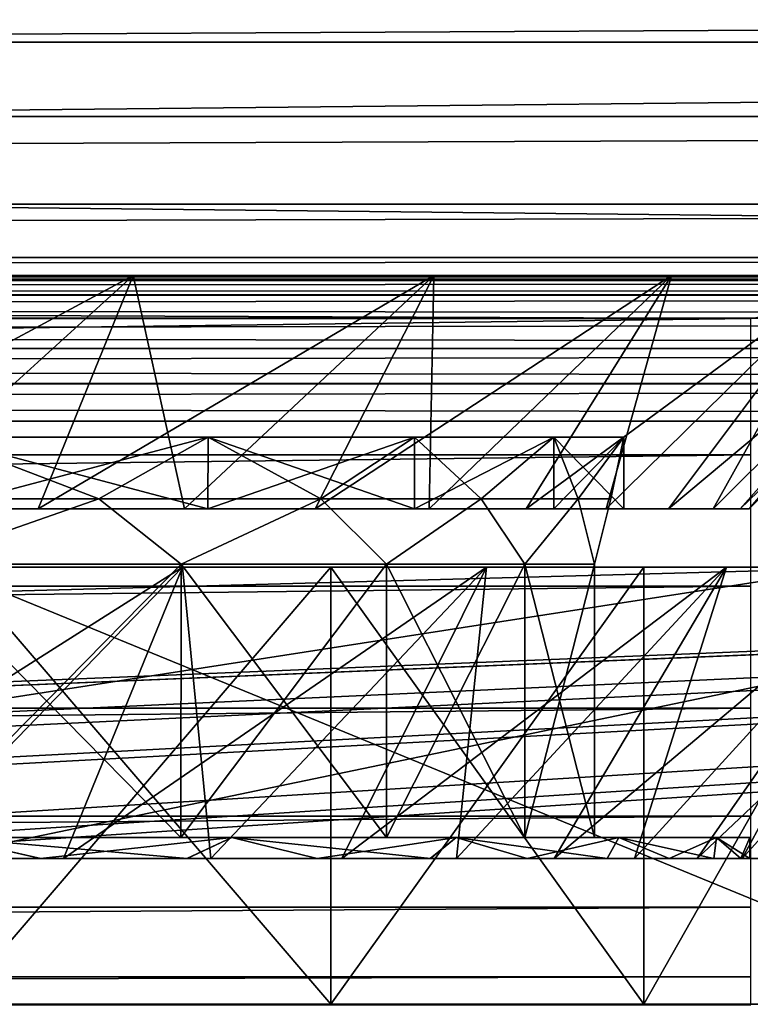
# Model space of a CAD drawing. Header units: metres. Extents: x -205 to 205, y -104 to 104.
# Tile 969 of 1056: x 15.7 to 18.2, y -44.96 to -41.58. Entities that reach past the tile are written whole.
import ezdxf

# ---------------------------------------------------------------- set-up
doc = ezdxf.new("R2010")
doc.units = ezdxf.units.M
doc.layers.add('solid_01_2-CONSUMER_EHM_BOX_SW0001', color=7, linetype='CONTINUOUS')

msp = doc.modelspace()

# ---------------------------------------------------------------- linework, layer by layer
at = {"layer": 'solid_01_2-CONSUMER_EHM_BOX_SW0001'}
for points in [[(27.853924, 67.360435), (-0.010849, -74.95858), (-0.010778, 75.04142)], [(27.853924, 67.360435), (27.752735, 66.82019), (-0.010849, -74.95858)], [(27.752735, 66.82019), (27.752735, 66.262619), (-0.010849, -74.95858)], [(27.752672, -66.17981), (-0.010849, -74.95858), (27.752735, 66.262619)], [(-39.770267, -41.913471, 108.5), (40.43869, -41.503792, 108.5), (-40.438828, -41.503754, 108.5)], [(-39.770267, -41.913471, 108.5), (39.77013, -41.913509, 108.5), (40.43869, -41.503792, 108.5)], [(-37.500069, -41.658562, 106.5), (-37.500069, -42.458565, 106), (37.499931, -42.458599, 106)], [(-37.500069, -41.658562, 106.5), (37.499931, -42.458599, 106), (37.499931, -41.6586, 106.5)], [(-37.500069, -41.658562, 104.5), (-37.500069, -42.458565, 104), (37.499931, -42.458599, 104)], [(37.499931, -41.6586, 104.5), (-37.500069, -41.658562, 104.5), (37.499931, -42.458599, 104)], [(-37.500069, -41.658562, 102.5), (-37.500069, -42.458565, 102), (37.499931, -42.458599, 102)], [(37.499931, -41.6586, 102.5), (-37.500069, -41.658562, 102.5), (37.499931, -42.458599, 102)], [(-37.500069, -41.658562, 100.5), (-37.500069, -42.458565, 100), (37.499931, -42.458599, 100)], [(37.499931, -41.6586, 100.5), (-37.500069, -41.658562, 100.5), (37.499931, -42.458599, 100)], [(-37.500069, -41.658562, 98.5), (-37.500069, -42.458565, 98), (37.499931, -42.458599, 98)], [(37.499931, -41.6586, 98.5), (-37.500069, -41.658562, 98.5), (37.499931, -42.458599, 98)], [(-37.500069, -41.658562, 96.5), (-37.500069, -42.458565, 96), (37.499931, -42.458599, 96)], [(37.499931, -41.6586, 96.5), (-37.500069, -41.658562, 96.5), (37.499931, -42.458599, 96)], [(-37.500069, -41.658562, 94.5), (-37.500069, -42.458565, 94), (37.499931, -42.458599, 94)], [(37.499931, -41.6586, 94.5), (-37.500069, -41.658562, 94.5), (37.499931, -42.458599, 94)], [(-37.500069, -41.658562, 92.5), (-37.500069, -42.458565, 92), (37.499931, -42.458599, 92)], [(37.499931, -41.6586, 92.5), (-37.500069, -41.658562, 92.5), (37.499931, -42.458599, 92)], [(-37.500069, -41.658562, 90.5), (-37.500069, -42.458565, 90), (37.499931, -42.458599, 90)], [(37.499931, -41.6586, 90.5), (-37.500069, -41.658562, 90.5), (37.499931, -42.458599, 90)], [(-37.500069, -41.658562, 88.5), (-37.500069, -42.458565, 88), (37.499931, -42.458599, 88)], [(37.499931, -41.6586, 88.5), (-37.500069, -41.658562, 88.5), (37.499931, -42.458599, 88)], [(-37.500069, -41.658562, 86.5), (-37.500069, -42.458565, 86), (37.499931, -42.458599, 86)], [(37.499931, -41.6586, 86.5), (-37.500069, -41.658562, 86.5), (37.499931, -42.458599, 86)], [(-37.500069, -41.658562, 84.5), (-37.500069, -42.458565, 84), (37.499931, -42.458599, 84)], [(37.499931, -41.6586, 84.5), (-37.500069, -41.658562, 84.5), (37.499931, -42.458599, 84)], [(-37.500069, -41.658562, 82.5), (-37.500069, -42.458565, 82), (37.499931, -42.458599, 82)], [(37.499931, -41.6586, 82.5), (-37.500069, -41.658562, 82.5), (37.499931, -42.458599, 82)], [(-37.500069, -41.658562, 80.5), (-37.500069, -42.458565, 80), (37.499931, -42.458599, 80)], [(37.499931, -41.6586, 80.5), (-37.500069, -41.658562, 80.5), (37.499931, -42.458599, 80)], [(-37.500069, -41.658562, 78.5), (-37.500069, -42.458565, 78), (37.499931, -42.458599, 78)], [(37.499931, -41.6586, 78.5), (-37.500069, -41.658562, 78.5), (37.499931, -42.458599, 78)], [(-37.500069, -41.658562, 76.5), (-37.500069, -42.458565, 76), (37.499931, -42.458599, 76)], [(37.499931, -41.6586, 76.5), (-37.500069, -41.658562, 76.5), (37.499931, -42.458599, 76)], [(-37.500069, -41.658562, 106.5), (37.499931, -41.6586, 106.5), (-37.500069, -42.458565, 107)], [(37.499931, -41.6586, 104.5), (-37.500069, -42.458565, 105), (-37.500069, -41.658562, 104.5)], [(37.499931, -41.6586, 102.5), (-37.500069, -42.458565, 103), (-37.500069, -41.658562, 102.5)], [(37.499931, -41.6586, 100.5), (-37.500069, -42.458565, 101), (-37.500069, -41.658562, 100.5)], [(37.499931, -41.6586, 98.5), (-37.500069, -42.458565, 99), (-37.500069, -41.658562, 98.5)], [(37.499931, -41.6586, 96.5), (-37.500069, -42.458565, 97), (-37.500069, -41.658562, 96.5)], [(37.499931, -41.6586, 94.5), (-37.500069, -42.458565, 95), (-37.500069, -41.658562, 94.5)], [(37.499931, -41.6586, 92.5), (-37.500069, -42.458565, 93), (-37.500069, -41.658562, 92.5)], [(37.499931, -41.6586, 90.5), (-37.500069, -42.458565, 91), (-37.500069, -41.658562, 90.5)], [(37.499931, -41.6586, 88.5), (-37.500069, -42.458565, 89), (-37.500069, -41.658562, 88.5)], [(37.499931, -41.6586, 86.5), (-37.500069, -42.458565, 87), (-37.500069, -41.658562, 86.5)], [(37.499931, -41.6586, 84.5), (-37.500069, -42.458565, 85), (-37.500069, -41.658562, 84.5)], [(37.499931, -41.6586, 82.5), (-37.500069, -42.458565, 83), (-37.500069, -41.658562, 82.5)], [(37.499931, -41.6586, 80.5), (-37.500069, -42.458565, 81), (-37.500069, -41.658562, 80.5)], [(37.499931, -41.6586, 78.5), (-37.500069, -42.458565, 79), (-37.500069, -41.658562, 78.5)], [(37.499931, -41.6586, 76.5), (-37.500069, -42.458565, 77), (-37.500069, -41.658562, 76.5)], [(37.499931, -41.6586, 106.5), (37.499931, -42.458599, 107), (-37.500069, -42.458565, 107)], [(37.499931, -41.6586, 104.5), (37.499931, -42.458599, 105), (-37.500069, -42.458565, 105)], [(37.499931, -41.6586, 102.5), (37.499931, -42.458599, 103), (-37.500069, -42.458565, 103)], [(37.499931, -41.6586, 100.5), (37.499931, -42.458599, 101), (-37.500069, -42.458565, 101)], [(37.499931, -41.6586, 98.5), (37.499931, -42.458599, 99), (-37.500069, -42.458565, 99)], [(37.499931, -41.6586, 96.5), (37.499931, -42.458599, 97), (-37.500069, -42.458565, 97)], [(37.499931, -41.6586, 94.5), (37.499931, -42.458599, 95), (-37.500069, -42.458565, 95)], [(37.499931, -41.6586, 92.5), (37.499931, -42.458599, 93), (-37.500069, -42.458565, 93)], [(37.499931, -41.6586, 90.5), (37.499931, -42.458599, 91), (-37.500069, -42.458565, 91)], [(37.499931, -41.6586, 88.5), (37.499931, -42.458599, 89), (-37.500069, -42.458565, 89)], [(37.499931, -41.6586, 86.5), (37.499931, -42.458599, 87), (-37.500069, -42.458565, 87)], [(37.499931, -41.6586, 84.5), (37.499931, -42.458599, 85), (-37.500069, -42.458565, 85)], [(37.499931, -41.6586, 82.5), (37.499931, -42.458599, 83), (-37.500069, -42.458565, 83)], [(37.499931, -41.6586, 80.5), (37.499931, -42.458599, 81), (-37.500069, -42.458565, 81)], [(37.499931, -41.6586, 78.5), (37.499931, -42.458599, 79), (-37.500069, -42.458565, 79)], [(37.499931, -41.6586, 76.5), (37.499931, -42.458599, 77), (-37.500069, -42.458565, 77)], [(-39.044807, -42.213951, 108.5), (39.77013, -41.913509, 108.5), (-39.770267, -41.913471, 108.5)], [(-39.044807, -42.213951, 108.5), (39.04467, -42.213989, 108.5), (39.77013, -41.913509, 108.5)], [(-38.282391, -42.39698, 108.5), (39.04467, -42.213989, 108.5), (-39.044807, -42.213951, 108.5)], [(-38.282391, -42.39698, 108.5), (38.282253, -42.397018, 108.5), (39.04467, -42.213989, 108.5)], [(-38.282391, -42.39698, 108.5), (-37.500069, -42.458565, 108.5), (38.282253, -42.397018, 108.5)], [(-37.500069, -42.458565, 108.5), (37.499931, -42.458599, 108.5), (38.282253, -42.397018, 108.5)], [(-37.500069, -42.458565, 108.5), (37.499931, -42.458599, 107), (37.499931, -42.458599, 108.5)], [(-37.500069, -42.458565, 108.5), (-37.500069, -42.458565, 107), (37.499931, -42.458599, 107)], [(-37.500069, -42.458565, 106), (37.499931, -42.458599, 105), (37.499931, -42.458599, 106)], [(-37.500069, -42.458565, 106), (-37.500069, -42.458565, 105), (37.499931, -42.458599, 105)], [(-37.500069, -42.458565, 104), (37.499931, -42.458599, 103), (37.499931, -42.458599, 104)], [(-37.500069, -42.458565, 104), (-37.500069, -42.458565, 103), (37.499931, -42.458599, 103)], [(-37.500069, -42.458565, 102), (37.499931, -42.458599, 101), (37.499931, -42.458599, 102)], [(-37.500069, -42.458565, 102), (-37.500069, -42.458565, 101), (37.499931, -42.458599, 101)], [(-37.500069, -42.458565, 100), (37.499931, -42.458599, 99), (37.499931, -42.458599, 100)], [(-37.500069, -42.458565, 100), (-37.500069, -42.458565, 99), (37.499931, -42.458599, 99)], [(-37.500069, -42.458565, 98), (37.499931, -42.458599, 97), (37.499931, -42.458599, 98)], [(-37.500069, -42.458565, 98), (-37.500069, -42.458565, 97), (37.499931, -42.458599, 97)], [(-37.500069, -42.458565, 96), (37.499931, -42.458599, 95), (37.499931, -42.458599, 96)], [(-37.500069, -42.458565, 96), (-37.500069, -42.458565, 95), (37.499931, -42.458599, 95)], [(-37.500069, -42.458565, 94), (37.499931, -42.458599, 93), (37.499931, -42.458599, 94)], [(-37.500069, -42.458565, 94), (-37.500069, -42.458565, 93), (37.499931, -42.458599, 93)], [(-37.500069, -42.458565, 92), (37.499931, -42.458599, 91), (37.499931, -42.458599, 92)], [(-37.500069, -42.458565, 92), (-37.500069, -42.458565, 91), (37.499931, -42.458599, 91)], [(-37.500069, -42.458565, 90), (37.499931, -42.458599, 89), (37.499931, -42.458599, 90)], [(-37.500069, -42.458565, 90), (-37.500069, -42.458565, 89), (37.499931, -42.458599, 89)], [(-37.500069, -42.458565, 88), (37.499931, -42.458599, 87), (37.499931, -42.458599, 88)], [(-37.500069, -42.458565, 88), (-37.500069, -42.458565, 87), (37.499931, -42.458599, 87)], [(-37.500069, -42.458565, 86), (37.499931, -42.458599, 85), (37.499931, -42.458599, 86)], [(-37.500069, -42.458565, 86), (-37.500069, -42.458565, 85), (37.499931, -42.458599, 85)], [(-37.500069, -42.458565, 84), (37.499931, -42.458599, 83), (37.499931, -42.458599, 84)], [(-37.500069, -42.458565, 84), (-37.500069, -42.458565, 83), (37.499931, -42.458599, 83)], [(-37.500069, -42.458565, 82), (37.499931, -42.458599, 81), (37.499931, -42.458599, 82)], [(-37.500069, -42.458565, 82), (-37.500069, -42.458565, 81), (37.499931, -42.458599, 81)], [(-37.500069, -42.458565, 80), (37.499931, -42.458599, 79), (37.499931, -42.458599, 80)], [(-37.500069, -42.458565, 80), (-37.500069, -42.458565, 79), (37.499931, -42.458599, 79)], [(-37.500069, -42.458565, 78), (37.499931, -42.458599, 77), (37.499931, -42.458599, 78)], [(-37.500069, -42.458565, 78), (-37.500069, -42.458565, 77), (37.499931, -42.458599, 77)], [(-37.500069, -42.458565, 76), (37.499931, -42.458599, 75.5), (37.499931, -42.458599, 76)], [(-37.500069, -42.458565, 76), (-37.500069, -42.458565, 75.5), (37.499931, -42.458599, 75.5)], [(-37.500069, -42.475601, 75.37059), (37.499931, -42.458599, 75.5), (-37.500069, -42.458565, 75.5)], [(-0.000069, -42.45858, 43.5), (37.499931, -42.458599, 45.5), (-37.500069, -42.458565, 45.5)], [(37.499931, -42.475502, 45.628902), (-37.500069, -42.458565, 45.5), (37.499931, -42.458599, 45.5)], [(-37.500069, -42.475464, 45.628902), (-37.500069, -42.458565, 45.5), (37.499931, -42.475502, 45.628902)], [(37.499931, -42.475636, 75.37059), (37.499931, -42.458599, 75.5), (-37.500069, -42.475601, 75.37059)], [(-37.500069, -42.475464, 45.628902), (37.499931, -42.475502, 45.628902), (37.499931, -42.525391, 45.74966)], [(-37.500069, -42.525352, 45.74966), (-37.500069, -42.475464, 45.628902), (37.499931, -42.525391, 45.74966)], [(37.499931, -42.475636, 75.37059), (-37.500069, -42.475601, 75.37059), (-37.500069, -42.525616, 75.249886)], [(37.499931, -42.52565, 75.249886), (37.499931, -42.475636, 75.37059), (-37.500069, -42.525616, 75.249886)], [(-18.932955, -42.458572, 3.5), (-18.227028, -42.606079, 3.5), (18.20536, -42.606094, 3.5)], [(-18.932955, -42.458572, 3.5), (18.20536, -42.606094, 3.5), (18.932817, -42.458591, 3.5)], [(-2.127366, -42.45858, 5.619465), (-18.932955, -42.458572, 3.5), (18.932817, -42.458591, 3.5)], [(-2.127366, -42.45858, 5.619465), (18.932817, -42.458591, 3.5), (-0.000069, -42.45858, 5.5)], [(-0.000069, -42.45858, 43.5), (2.127228, -42.45858, 43.380535), (37.499931, -42.458599, 45.5)], [(2.127228, -42.45858, 5.619465), (-0.000069, -42.45858, 5.5), (18.932817, -42.458591, 3.5)], [(2.127228, -42.45858, 43.380535), (4.227786, -42.458584, 43.02364), (37.499931, -42.458599, 45.5)], [(4.227786, -42.458584, 5.976361), (2.127228, -42.45858, 5.619465), (18.932817, -42.458591, 3.5)], [(8.89164, -44.958584, 48), (24.999912, -42.458591, 48), (2.561669, -42.45858, 48)], [(3.894805, -42.458584, 48.35947), (2.561669, -42.45858, 48), (24.999912, -42.458591, 48)], [(5.27179, -42.458584, 48.890953), (3.894805, -42.458584, 48.35947), (24.999912, -42.458591, 48)], [(4.227786, -42.458584, 43.02364), (6.275187, -42.458584, 42.433796), (37.499931, -42.458599, 45.5)], [(6.275187, -42.458584, 6.566202), (4.227786, -42.458584, 5.976361), (18.932817, -42.458591, 3.5)], [(6.579181, -42.458584, 49.578648), (5.27179, -42.458584, 48.890953), (24.999912, -42.458591, 48)], [(6.275187, -42.458584, 42.433796), (8.243681, -42.458584, 41.618423), (37.499931, -42.458599, 45.5)], [(8.243681, -42.458584, 7.381575), (6.275187, -42.458584, 6.566202), (18.932817, -42.458591, 3.5)], [(7.797026, -42.458584, 50.411995), (6.579181, -42.458584, 49.578648), (24.999912, -42.458591, 48)], [(8.911676, -42.458584, 51.381706), (7.797026, -42.458584, 50.411995), (24.999912, -42.458591, 48)], [(8.243681, -42.458584, 41.618423), (10.108511, -42.458584, 40.587776), (37.499931, -42.458599, 45.5)], [(10.108511, -42.458584, 8.412226), (8.243681, -42.458584, 7.381575), (18.932817, -42.458591, 3.5)], [(8.89164, -44.958584, 48), (25.021729, -44.958591, 48), (24.999912, -42.458591, 48)], [(9.905563, -42.458584, 52.472488), (8.911676, -42.458584, 51.381706), (24.999912, -42.458591, 48)], [(10.767591, -42.458588, 53.672115), (9.905563, -42.458584, 52.472488), (24.999912, -42.458591, 48)], [(10.108511, -42.458584, 40.587776), (11.846221, -42.458588, 39.354805), (37.499931, -42.458599, 45.5)], [(11.846221, -42.458588, 9.645194), (10.108511, -42.458584, 8.412226), (18.932817, -42.458591, 3.5)], [(11.48454, -42.458588, 54.962288), (10.767591, -42.458588, 53.672115), (24.999912, -42.458591, 48)], [(12.534641, -42.458588, 55.111095), (11.48454, -42.458588, 54.962288), (24.999912, -42.458591, 48)], [(11.846221, -42.458588, 39.354805), (13.434958, -42.458588, 37.935024), (37.499931, -42.458599, 45.5)], [(13.434958, -42.458588, 11.064974), (11.846221, -42.458588, 9.645194), (18.932817, -42.458591, 3.5)], [(25.129433, -42.458591, 57.017067), (12.482018, -42.458588, 63.099998), (24.999912, -42.458591, 57)], [(12.689222, -42.458588, 61.74271), (24.999912, -42.458591, 57), (12.482018, -42.458588, 63.099998)], [(25.499931, -42.458591, 57.5), (25.499931, -42.458591, 63.099998), (12.482018, -42.458588, 63.099998)], [(13.496569, -47.073109, 63.099998), (12.482018, -42.458588, 63.099998), (25.499931, -42.458591, 63.099998)], [(25.482866, -42.458591, 57.370491), (25.499931, -42.458591, 57.5), (12.482018, -42.458588, 63.099998)], [(25.432983, -42.458591, 57.250072), (25.482866, -42.458591, 57.370491), (12.482018, -42.458588, 63.099998)], [(25.353481, -42.458591, 57.14645), (25.432983, -42.458591, 57.250072), (12.482018, -42.458588, 63.099998)], [(25.249855, -42.458591, 57.066948), (25.353481, -42.458591, 57.14645), (12.482018, -42.458588, 63.099998)], [(25.129433, -42.458591, 57.017067), (25.249855, -42.458591, 57.066948), (12.482018, -42.458588, 63.099998)], [(12.756821, -42.458588, 55.028221), (12.534641, -42.458588, 55.111095), (24.999912, -42.458591, 48)], [(12.689222, -42.458588, 61.74271), (12.992718, -42.458588, 57), (24.999912, -42.458591, 57)], [(12.756821, -42.458588, 55.028221), (24.999912, -42.458591, 48), (12.992718, -42.458588, 55)], [(12.992718, -42.458588, 55), (24.999912, -42.458591, 55), (12.992717, -44.958588, 55)], [(24.999912, -42.458591, 55), (25.021729, -44.958591, 55), (12.992717, -44.958588, 55)], [(12.992718, -42.458588, 55), (24.999912, -42.458591, 48), (24.999912, -42.458591, 55)], [(12.992718, -42.458588, 57), (13.155249, -44.958588, 57), (19.088488, -44.958591, 57)], [(24.999912, -42.458591, 57), (12.992718, -42.458588, 57), (19.088488, -44.958591, 57)], [(13.434958, -42.458588, 37.935024), (37.499931, -42.458599, 14.5), (37.499931, -42.458599, 45.5)], [(13.434958, -42.458588, 37.935024), (14.854737, -42.458588, 36.346291), (37.499931, -42.458599, 14.5)], [(14.854737, -42.458588, 12.653709), (13.434958, -42.458588, 11.064974), (18.932817, -42.458591, 3.5)], [(24.246569, -47.073879, 63.099998), (13.496569, -47.073109, 63.099998), (25.499931, -42.458591, 63.099998)], [(14.59859, -43.258587, 13.631737), (14.854737, -42.458588, 12.653709), (16.087706, -42.458588, 14.39142)], [(14.59859, -43.258587, 13.631737), (16.087706, -42.458588, 14.39142), (15.205816, -43.258587, 14.498948)], [(14.854737, -42.458588, 36.346291), (16.087706, -42.458588, 34.608582), (37.499931, -42.458599, 14.5)], [(16.087706, -42.458588, 14.39142), (14.854737, -42.458588, 12.653709), (18.932817, -42.458591, 3.5)], [(15.205816, -43.258587, 34.501053), (16.087706, -42.458588, 34.608582), (14.854737, -42.458588, 36.346291)], [(15.205816, -43.258587, 14.498948), (16.087706, -42.458588, 14.39142), (15.761589, -43.258587, 15.399992)], [(15.761589, -43.258587, 33.600006), (16.087706, -42.458588, 34.608582), (15.205816, -43.258587, 34.501053)], [(15.761589, -43.258587, 15.399992), (16.087706, -42.458588, 14.39142), (17.118357, -42.458588, 16.25625)], [(15.761589, -43.258587, 15.399992), (17.118357, -42.458588, 16.25625), (16.26403, -43.258587, 16.331827)], [(16.26403, -43.258587, 32.668175), (16.087706, -42.458588, 34.608582), (15.761589, -43.258587, 33.600006)], [(16.087706, -42.458588, 34.608582), (17.118357, -42.458588, 32.743752), (37.499931, -42.458599, 14.5)], [(17.118357, -42.458588, 16.25625), (16.087706, -42.458588, 14.39142), (18.932817, -42.458591, 3.5)], [(16.26403, -43.258587, 32.668175), (17.118357, -42.458588, 32.743752), (16.087706, -42.458588, 34.608582)], [(16.26403, -43.258587, 16.331827), (17.118357, -42.458588, 16.25625), (16.711445, -43.258587, 17.291306)], [(16.711445, -43.258587, 31.708694), (17.118357, -42.458588, 32.743752), (16.26403, -43.258587, 32.668175)], [(16.711445, -43.258587, 17.291306), (17.118357, -42.458588, 16.25625), (17.933729, -42.458588, 18.224745)], [(16.711445, -43.258587, 17.291306), (17.933729, -42.458588, 18.224745), (17.102318, -43.258587, 18.275183)], [(17.102318, -43.258587, 30.724817), (17.118357, -42.458588, 32.743752), (16.711445, -43.258587, 31.708694)], [(17.102318, -43.258587, 18.275183), (17.933729, -42.458588, 18.224745), (17.435322, -43.258591, 19.28013)], [(17.102318, -43.258587, 30.724817), (17.933729, -42.458588, 30.775255), (17.118357, -42.458588, 32.743752)], [(17.435322, -43.258591, 29.71987), (17.933729, -42.458588, 30.775255), (17.102318, -43.258587, 30.724817)], [(17.118357, -42.458588, 32.743752), (17.933729, -42.458588, 30.775255), (37.499931, -42.458599, 14.5)], [(17.933729, -42.458588, 18.224745), (17.118357, -42.458588, 16.25625), (18.932817, -42.458591, 3.5)], [(17.435322, -43.258591, 19.28013), (17.933729, -42.458588, 18.224745), (18.523571, -42.458588, 20.272146)], [(17.435322, -43.258591, 19.28013), (18.523571, -42.458588, 20.272146), (17.709333, -43.258591, 20.302744)], [(17.709333, -43.258591, 28.697256), (17.933729, -42.458588, 30.775255), (17.435322, -43.258591, 29.71987)], [(17.709333, -43.258591, 20.302744), (18.523571, -42.458588, 20.272146), (17.923422, -43.258591, 21.339563)], [(17.709333, -43.258591, 28.697256), (18.523571, -42.458588, 28.727854), (17.933729, -42.458588, 30.775255)], [(17.923422, -43.258591, 27.660437), (18.523571, -42.458588, 28.727854), (17.709333, -43.258591, 28.697256)], [(17.923422, -43.258591, 21.339563), (18.523571, -42.458588, 20.272146), (18.880466, -42.458591, 22.372704)], [(18.076862, -43.258591, 26.612919), (18.523571, -42.458588, 28.727854), (17.923422, -43.258591, 27.660437)], [(17.923422, -43.258591, 21.339563), (18.880466, -42.458591, 22.372704), (18.076862, -43.258591, 22.387081)], [(17.933729, -42.458588, 30.775255), (23.418098, -42.458591, 14.5), (37.499931, -42.458599, 14.5)], [(17.933729, -42.458588, 30.775255), (23.299377, -42.458591, 14.510022), (23.418098, -42.458591, 14.5)], [(17.933729, -42.458588, 30.775255), (23.161179, -42.458591, 14.539515), (23.299377, -42.458591, 14.510022)], [(17.933729, -42.458588, 30.775255), (23.00371, -42.458591, 14.585138), (23.161179, -42.458591, 14.539515)], [(17.933729, -42.458588, 30.775255), (22.823851, -42.458591, 14.642188), (23.00371, -42.458591, 14.585138)], [(17.933729, -42.458588, 30.775255), (22.614592, -42.458591, 14.705911), (22.823851, -42.458591, 14.642188)], [(17.933729, -42.458588, 30.775255), (18.523571, -42.458588, 28.727854), (22.614592, -42.458591, 14.705911)], [(18.523571, -42.458588, 20.272146), (17.933729, -42.458588, 18.224745), (18.932817, -42.458591, 3.5)], [(18.076862, -43.258591, 26.612919), (18.880466, -42.458591, 26.627296), (18.523571, -42.458588, 28.727854)], [(18.076862, -43.258591, 22.387081), (18.880466, -42.458591, 22.372704), (18.169134, -43.258591, 23.44175)], [(18.169134, -43.258591, 25.55825), (18.880466, -42.458591, 26.627296), (18.076862, -43.258591, 26.612919)], [(18.169134, -43.258591, 23.44175), (18.880466, -42.458591, 22.372704), (18.999931, -42.458591, 24.5)], [(18.169134, -43.258591, 23.44175), (18.999931, -42.458591, 24.5), (18.199926, -43.258591, 24.5)], [(18.199926, -43.258591, 24.5), (18.880466, -42.458591, 26.627296), (18.169134, -43.258591, 25.55825)], [(18.199926, -43.258591, 24.5), (18.999931, -42.458591, 24.5), (18.880466, -42.458591, 26.627296)], [(-37.500069, -42.525352, 45.74966), (37.499931, -42.525391, 45.74966), (37.499931, -42.604858, 45.853367)], [(-37.500069, -42.604824, 45.853367), (-37.500069, -42.525352, 45.74966), (37.499931, -42.604858, 45.853367)], [(37.499931, -42.52565, 75.249886), (-37.500069, -42.525616, 75.249886), (-37.500069, -42.605194, 75.146263)], [(37.499931, -42.605228, 75.146263), (37.499931, -42.52565, 75.249886), (-37.500069, -42.605194, 75.146263)], [(-37.500069, -42.604824, 45.853367), (37.499931, -42.604858, 45.853367), (37.499931, -42.708485, 45.932949)], [(-37.500069, -42.70845, 45.932949), (-37.500069, -42.604824, 45.853367), (37.499931, -42.708485, 45.932949)], [(37.499931, -42.605228, 75.146263), (-37.500069, -42.605194, 75.146263), (-37.500069, -42.708904, 75.066788)], [(37.499931, -42.708939, 75.066788), (37.499931, -42.605228, 75.146263), (-37.500069, -42.708904, 75.066788)], [(-18.227028, -43.073269, 3.455959), (18.20536, -42.606094, 3.5), (-18.227028, -42.606079, 3.5)], [(-18.227028, -43.073269, 3.455959), (18.20536, -43.073284, 3.455959), (18.20536, -42.606094, 3.5)], [(-37.500069, -42.70845, 45.932949), (37.499931, -42.708485, 45.932949), (37.499931, -42.829189, 45.982964)], [(-37.500069, -42.829155, 45.982964), (-37.500069, -42.70845, 45.932949), (37.499931, -42.829189, 45.982964)], [(37.499931, -42.708939, 75.066788), (-37.500069, -42.708904, 75.066788), (-37.500069, -42.829659, 75.016899)], [(37.499931, -42.829693, 75.016899), (37.499931, -42.708939, 75.066788), (-37.500069, -42.829659, 75.016899)], [(-37.500069, -42.829155, 45.982964), (37.499931, -42.958599, 46), (-37.500069, -42.958565, 46)], [(-37.500069, -42.829155, 45.982964), (37.499931, -42.829189, 45.982964), (37.499931, -42.958599, 46)], [(37.499931, -42.829693, 75.016899), (-37.500069, -42.829659, 75.016899), (-37.500069, -42.958565, 75)], [(37.499931, -42.829693, 75.016899), (-37.500069, -42.958565, 75), (37.499931, -42.958599, 75)], [(38.274673, -42.903759, 75), (-63.60397, -54.56757, 75), (63.596031, -54.576706, 75)], [(38.274673, -42.903759, 75), (37.499931, -42.958599, 75), (-63.60397, -54.56757, 75)], [(37.499931, -42.958599, 75), (-37.500069, -42.958565, 75), (-63.60397, -54.56757, 75)], [(-37.500069, -42.958565, 46), (37.499931, -42.958599, 46), (-37.500069, -44.958565, 46)], [(37.499931, -42.958599, 46), (-2.676463, -44.626774, 46), (-37.500069, -44.958565, 46)], [(37.499931, -42.958599, 46), (-1.481301, -44.55365, 46), (-2.676463, -44.626774, 46)], [(37.499931, -42.958599, 46), (-0.000068, -44.516758, 46), (-1.481301, -44.55365, 46)], [(37.499931, -42.958599, 46), (1.966312, -44.580105, 46), (-0.000068, -44.516758, 46)], [(37.499931, -42.958599, 46), (2.676358, -44.626781, 46), (1.966312, -44.580105, 46)], [(37.499931, -42.958599, 46), (3.953654, -44.728058, 46), (2.676358, -44.626781, 46)], [(37.499931, -42.958599, 46), (4.230125, -44.751209, 46), (3.953654, -44.728058, 46)], [(37.499931, -42.958599, 46), (5.937079, -44.89888, 46), (4.230125, -44.751209, 46)], [(37.499931, -42.958599, 46), (6.610322, -44.944187, 46), (5.937079, -44.89888, 46)], [(37.499931, -42.958599, 46), (7.215365, -44.958584, 46), (6.610322, -44.944187, 46)], [(37.499931, -42.958599, 46), (37.499931, -44.958599, 46), (7.215365, -44.958584, 46)], [(15.415183, -43.012665, 15.6), (15.969893, -43.224949, 16.809271), (15.008389, -43.224949, 15.069561)], [(15.415183, -43.012665, 33.400002), (15.008389, -43.224949, 33.930439), (15.969893, -43.224949, 32.190727)], [(15.415183, -43.012665, 15.6), (15.41535, -43.258587, 15.600289), (16.343992, -43.258587, 17.449362)], [(15.415183, -43.012665, 15.6), (16.343992, -43.258587, 17.449362), (16.344177, -43.012665, 17.44978)], [(16.344177, -43.012665, 31.55022), (15.415365, -43.258587, 33.399685), (15.415183, -43.012665, 33.400002)], [(15.415183, -43.012665, 15.6), (16.344177, -43.012665, 17.44978), (15.969893, -43.224949, 16.809271)], [(16.344177, -43.012665, 31.55022), (15.415183, -43.012665, 33.400002), (15.969893, -43.224949, 32.190727)], [(16.344177, -43.012665, 31.55022), (16.344, -43.258587, 31.550623), (15.415365, -43.258587, 33.399685)], [(16.344177, -43.012665, 17.44978), (16.730566, -43.224949, 18.645699), (15.969893, -43.224949, 16.809271)], [(16.344177, -43.012665, 31.55022), (15.969893, -43.224949, 32.190727), (16.730566, -43.224949, 30.354301)], [(16.344177, -43.012665, 17.44978), (16.343992, -43.258587, 17.449362), (17.052221, -43.258587, 19.39514)], [(17.052145, -43.012665, 29.605097), (17.052214, -43.258587, 29.604881), (16.344, -43.258587, 31.550623)], [(17.052145, -43.012665, 29.605097), (16.344, -43.258587, 31.550623), (16.344177, -43.012665, 31.55022)], [(16.344177, -43.012665, 17.44978), (17.052221, -43.258587, 19.39514), (17.052145, -43.012665, 19.394903)], [(16.344177, -43.012665, 17.44978), (17.052145, -43.012665, 19.394903), (16.730566, -43.224949, 18.645699)], [(17.052145, -43.012665, 29.605097), (16.344177, -43.012665, 31.55022), (16.730566, -43.224949, 30.354301)], [(17.052145, -43.012665, 19.394903), (17.28084, -43.224949, 20.555744), (16.730566, -43.224949, 18.645699)], [(17.052145, -43.012665, 29.605097), (16.730566, -43.224949, 30.354301), (17.28084, -43.224949, 28.444256)], [(17.052145, -43.012665, 19.394903), (17.052221, -43.258587, 19.39514), (17.529509, -43.012665, 21.409063)], [(17.529509, -43.012665, 27.590937), (17.052214, -43.258587, 29.604881), (17.052145, -43.012665, 29.605097)], [(17.052145, -43.012665, 19.394903), (17.529509, -43.012665, 21.409063), (17.28084, -43.224949, 20.555744)], [(17.529509, -43.012665, 27.590937), (17.052145, -43.012665, 29.605097), (17.28084, -43.224949, 28.444256)], [(17.529509, -43.012665, 27.590937), (17.52951, -43.258591, 27.590874), (17.052214, -43.258587, 29.604881)], [(17.529509, -43.012665, 21.409063), (17.052221, -43.258587, 19.39514), (17.529516, -43.258591, 21.409149)], [(17.529509, -43.012665, 21.409063), (17.613798, -43.224949, 22.515394), (17.28084, -43.224949, 20.555744)], [(17.529509, -43.012665, 27.590937), (17.28084, -43.224949, 28.444256), (17.613798, -43.224949, 26.484606)], [(17.529509, -43.012665, 21.409063), (17.529516, -43.258591, 21.409149), (17.769794, -43.258591, 23.464703)], [(17.529509, -43.012665, 21.409063), (17.769794, -43.258591, 23.464703), (17.769815, -43.012665, 23.465021)], [(17.769815, -43.012665, 25.534979), (17.52951, -43.258591, 27.590874), (17.529509, -43.012665, 27.590937)], [(17.529509, -43.012665, 21.409063), (17.769815, -43.012665, 23.465021), (17.613798, -43.224949, 22.515394)], [(17.769815, -43.012665, 25.534979), (17.529509, -43.012665, 27.590937), (17.613798, -43.224949, 26.484606)], [(17.769815, -43.012665, 25.534979), (17.769791, -43.258591, 25.535345), (17.52951, -43.258591, 27.590874)], [(17.769815, -43.012665, 23.465021), (17.725252, -43.224949, 24.5), (17.613798, -43.224949, 22.515394)], [(17.769815, -43.012665, 25.534979), (17.613798, -43.224949, 26.484606), (17.725252, -43.224949, 24.5)], [(17.769815, -43.012665, 23.465021), (17.769815, -43.012665, 25.534979), (17.725252, -43.224949, 24.5)], [(17.769815, -43.012665, 23.465021), (17.769794, -43.258591, 23.464703), (17.769791, -43.258591, 25.535345)], [(17.769815, -43.012665, 23.465021), (17.769791, -43.258591, 25.535345), (17.769815, -43.012665, 25.534979)], [(-18.227028, -43.073269, 3.455959), (-18.227028, -43.523998, 3.325387), (18.20536, -43.073284, 3.455959)], [(-18.227028, -43.523998, 3.325387), (18.20536, -43.524014, 3.325387), (18.20536, -43.073284, 3.455959)], [(15.008389, -43.224949, 33.930439), (15.32858, -43.448555, 33.349998), (15.969893, -43.224949, 32.190727)], [(15.969893, -43.224949, 16.809271), (15.32858, -43.448555, 15.65), (15.008389, -43.224949, 15.069561)], [(15.969893, -43.224949, 32.190727), (15.32858, -43.448555, 33.349998), (16.252356, -43.448555, 31.510612)], [(15.969893, -43.224949, 16.809271), (16.252356, -43.448555, 17.489388), (15.32858, -43.448555, 15.65)], [(15.969893, -43.224949, 32.190727), (16.252356, -43.448555, 31.510612), (16.730566, -43.224949, 30.354301)], [(16.730566, -43.224949, 18.645699), (16.252356, -43.448555, 17.489388), (15.969893, -43.224949, 16.809271)], [(16.730566, -43.224949, 30.354301), (16.252356, -43.448555, 31.510612), (16.956345, -43.448555, 29.576418)], [(16.730566, -43.224949, 18.645699), (16.956345, -43.448555, 19.423582), (16.252356, -43.448555, 17.489388)], [(16.730566, -43.224949, 30.354301), (16.956345, -43.448555, 29.576418), (17.28084, -43.224949, 28.444256)], [(17.28084, -43.224949, 20.555744), (16.956345, -43.448555, 19.423582), (16.730566, -43.224949, 18.645699)], [(17.28084, -43.224949, 28.444256), (16.956345, -43.448555, 29.576418), (17.431028, -43.448555, 27.573572)], [(17.28084, -43.224949, 20.555744), (17.431028, -43.448555, 21.426428), (16.956345, -43.448555, 19.423582)], [(17.28084, -43.224949, 28.444256), (17.431028, -43.448555, 27.573572), (17.613798, -43.224949, 26.484606)], [(17.613798, -43.224949, 22.515394), (17.431028, -43.448555, 21.426428), (17.28084, -43.224949, 20.555744)], [(17.613798, -43.224949, 26.484606), (17.431028, -43.448555, 27.573572), (17.669985, -43.448555, 25.529163)], [(17.613798, -43.224949, 22.515394), (17.669985, -43.448555, 23.470837), (17.431028, -43.448555, 21.426428)], [(17.613798, -43.224949, 26.484606), (17.669985, -43.448555, 25.529163), (17.725252, -43.224949, 24.5)], [(17.725252, -43.224949, 24.5), (17.669985, -43.448555, 23.470837), (17.613798, -43.224949, 22.515394)], [(17.725252, -43.224949, 24.5), (17.669985, -43.448555, 25.529163), (17.669985, -43.448555, 23.470837)], [(15.415365, -43.258587, 33.399685), (15.761589, -43.258587, 33.600006), (15.205816, -43.258587, 34.501053)], [(15.41535, -43.258587, 15.600289), (15.205816, -43.258587, 14.498948), (15.761589, -43.258587, 15.399992)], [(15.41535, -43.258587, 15.600289), (15.761589, -43.258587, 15.399992), (16.26403, -43.258587, 16.331827)], [(16.343992, -43.258587, 17.449362), (15.41535, -43.258587, 15.600289), (16.26403, -43.258587, 16.331827)], [(15.415365, -43.258587, 33.399685), (16.344, -43.258587, 31.550623), (15.761589, -43.258587, 33.600006)], [(16.344, -43.258587, 31.550623), (16.26403, -43.258587, 32.668175), (15.761589, -43.258587, 33.600006)], [(16.344, -43.258587, 31.550623), (16.711445, -43.258587, 31.708694), (16.26403, -43.258587, 32.668175)], [(16.343992, -43.258587, 17.449362), (16.26403, -43.258587, 16.331827), (16.711445, -43.258587, 17.291306)], [(17.052221, -43.258587, 19.39514), (16.343992, -43.258587, 17.449362), (16.711445, -43.258587, 17.291306)], [(16.344, -43.258587, 31.550623), (17.052214, -43.258587, 29.604881), (16.711445, -43.258587, 31.708694)], [(17.052214, -43.258587, 29.604881), (17.102318, -43.258587, 30.724817), (16.711445, -43.258587, 31.708694)], [(17.052221, -43.258587, 19.39514), (16.711445, -43.258587, 17.291306), (17.102318, -43.258587, 18.275183)], [(17.052214, -43.258587, 29.604881), (17.52951, -43.258591, 27.590874), (17.102318, -43.258587, 30.724817)], [(17.052221, -43.258587, 19.39514), (17.102318, -43.258587, 18.275183), (17.435322, -43.258591, 19.28013)], [(17.529516, -43.258591, 21.409149), (17.052221, -43.258587, 19.39514), (17.435322, -43.258591, 19.28013)], [(17.52951, -43.258591, 27.590874), (17.435322, -43.258591, 29.71987), (17.102318, -43.258587, 30.724817)], [(17.52951, -43.258591, 27.590874), (17.709333, -43.258591, 28.697256), (17.435322, -43.258591, 29.71987)], [(17.529516, -43.258591, 21.409149), (17.435322, -43.258591, 19.28013), (17.709333, -43.258591, 20.302744)], [(17.52951, -43.258591, 27.590874), (17.769791, -43.258591, 25.535345), (17.709333, -43.258591, 28.697256)], [(17.769794, -43.258591, 23.464703), (17.529516, -43.258591, 21.409149), (17.709333, -43.258591, 20.302744)], [(17.923422, -43.258591, 21.339563), (17.923422, -43.258591, 27.660437), (17.709333, -43.258591, 28.697256)], [(17.769791, -43.258591, 25.535345), (17.923422, -43.258591, 21.339563), (17.709333, -43.258591, 28.697256)], [(17.769794, -43.258591, 23.464703), (17.709333, -43.258591, 20.302744), (17.923422, -43.258591, 21.339563)], [(17.769791, -43.258591, 25.535345), (17.769794, -43.258591, 23.464703), (17.923422, -43.258591, 21.339563)], [(18.076862, -43.258591, 22.387081), (18.076862, -43.258591, 26.612919), (17.923422, -43.258591, 27.660437)], [(17.923422, -43.258591, 21.339563), (18.076862, -43.258591, 22.387081), (17.923422, -43.258591, 27.660437)], [(18.169134, -43.258591, 23.44175), (18.169134, -43.258591, 25.55825), (18.076862, -43.258591, 26.612919)], [(18.076862, -43.258591, 22.387081), (18.169134, -43.258591, 23.44175), (18.076862, -43.258591, 26.612919)], [(18.169134, -43.258591, 23.44175), (18.199926, -43.258591, 24.5), (18.169134, -43.258591, 25.55825)], [(16.257015, -43.458588, 34.715034), (15.28928, -44.458588, 34.556133), (14.678915, -44.458588, 35.427822)], [(15.011136, -43.458588, 36.470936), (16.257015, -43.458588, 34.715034), (14.678915, -44.458588, 35.427822)], [(15.480246, -43.458588, 36.845016), (16.257015, -43.458588, 34.715034), (15.011136, -43.458588, 36.470936)], [(16.257021, -43.458588, 14.284974), (15.011146, -43.458588, 12.529075), (15.289272, -44.458588, 14.443855)], [(15.480237, -43.458588, 12.154972), (15.011146, -43.458588, 12.529075), (16.257021, -43.458588, 14.284974)], [(16.257021, -43.458588, 14.284974), (15.289272, -44.458588, 14.443855), (15.848264, -44.458588, 15.350119)], [(16.257015, -43.458588, 34.715034), (15.848269, -44.458588, 33.649872), (15.28928, -44.458588, 34.556133)], [(15.32858, -43.448555, 15.65), (16.252356, -43.448555, 17.489388), (15.329103, -44.386921, 15.652561)], [(15.32858, -43.448555, 33.349998), (15.329103, -44.386921, 33.347439), (16.250748, -44.386921, 31.513374)], [(16.252356, -43.448555, 31.510612), (15.32858, -43.448555, 33.349998), (16.250748, -44.386921, 31.513374)], [(16.252356, -43.448555, 17.489388), (16.250748, -44.386921, 17.486626), (15.329103, -44.386921, 15.652561)], [(15.480193, -44.958588, 36.845097), (16.76507, -44.958588, 35.034237), (15.480246, -43.458588, 36.845016)], [(15.480193, -44.958588, 12.154902), (15.480237, -43.458588, 12.154972), (16.765051, -43.458588, 13.965746)], [(16.76507, -44.958588, 13.965765), (15.480193, -44.958588, 12.154902), (16.765051, -43.458588, 13.965746)], [(15.480237, -43.458588, 12.154972), (16.257021, -43.458588, 14.284974), (16.765051, -43.458588, 13.965746)], [(16.765057, -43.458588, 35.034245), (16.257015, -43.458588, 34.715034), (15.480246, -43.458588, 36.845016)], [(16.76507, -44.958588, 35.034237), (16.765057, -43.458588, 35.034245), (15.480246, -43.458588, 36.845016)], [(16.257021, -43.458588, 14.284974), (15.848264, -44.458588, 15.350119), (16.35334, -44.458588, 16.286844)], [(17.2985, -43.458588, 32.830639), (16.353348, -44.458588, 32.713142), (15.848269, -44.458588, 33.649872)], [(16.257015, -43.458588, 34.715034), (17.2985, -43.458588, 32.830639), (15.848269, -44.458588, 33.649872)], [(16.956345, -43.448555, 19.423582), (16.956463, -44.386921, 19.426514), (16.250748, -44.386921, 17.486626)], [(16.252356, -43.448555, 17.489388), (16.956345, -43.448555, 19.423582), (16.250748, -44.386921, 17.486626)], [(16.252356, -43.448555, 31.510612), (16.250748, -44.386921, 31.513374), (16.956463, -44.386921, 29.573486)], [(16.956345, -43.448555, 29.576418), (16.252356, -43.448555, 31.510612), (16.956463, -44.386921, 29.573486)], [(16.765057, -43.458588, 35.034245), (17.2985, -43.458588, 32.830639), (16.257015, -43.458588, 34.715034)], [(17.298504, -43.458588, 16.169369), (16.257021, -43.458588, 14.284974), (16.35334, -44.458588, 16.286844)], [(16.765051, -43.458588, 13.965746), (16.257021, -43.458588, 14.284974), (17.298504, -43.458588, 16.169369)], [(17.298504, -43.458588, 16.169369), (16.35334, -44.458588, 16.286844), (16.803263, -44.458588, 17.251692)], [(17.2985, -43.458588, 32.830639), (16.803265, -44.458588, 31.748302), (16.353348, -44.458588, 32.713142)], [(16.765051, -43.458588, 13.965746), (17.298504, -43.458588, 16.169369), (17.839081, -43.458588, 15.909031)], [(16.76507, -44.958588, 13.965765), (16.765051, -43.458588, 13.965746), (17.839081, -43.458588, 15.909031)], [(17.839085, -43.458588, 33.090961), (17.2985, -43.458588, 32.830639), (16.765057, -43.458588, 35.034245)], [(17.839113, -44.958588, 33.090897), (17.839085, -43.458588, 33.090961), (16.765057, -43.458588, 35.034245)], [(16.76507, -44.958588, 35.034237), (17.839113, -44.958588, 33.090897), (16.765057, -43.458588, 35.034245)], [(17.839113, -44.958588, 15.909102), (16.76507, -44.958588, 13.965765), (17.839081, -43.458588, 15.909031)], [(17.298504, -43.458588, 16.169369), (16.803263, -44.458588, 17.251692), (17.196329, -44.458588, 18.241093)], [(18.122467, -43.458588, 30.841429), (17.196331, -44.458588, 30.7589), (16.803265, -44.458588, 31.748302)], [(17.2985, -43.458588, 32.830639), (18.122467, -43.458588, 30.841429), (16.803265, -44.458588, 31.748302)], [(16.956345, -43.448555, 19.423582), (17.431028, -43.448555, 21.426428), (16.956463, -44.386921, 19.426514)], [(16.956345, -43.448555, 29.576418), (16.956463, -44.386921, 29.573486), (17.429977, -44.386921, 27.576647)], [(17.431028, -43.448555, 27.573572), (16.956345, -43.448555, 29.576418), (17.429977, -44.386921, 27.576647)], [(17.431028, -43.448555, 21.426428), (17.429977, -44.386921, 21.423353), (16.956463, -44.386921, 19.426514)], [(18.122469, -43.458588, 18.158573), (17.196329, -44.458588, 18.241093), (17.531078, -44.458588, 19.251322)], [(18.122469, -43.458588, 18.158573), (17.298504, -43.458588, 16.169369), (17.196329, -44.458588, 18.241093)], [(18.122467, -43.458588, 30.841429), (17.53108, -44.458588, 29.748674), (17.196331, -44.458588, 30.7589)], [(17.839085, -43.458588, 33.090961), (18.122467, -43.458588, 30.841429), (17.2985, -43.458588, 32.830639)], [(17.839081, -43.458588, 15.909031), (17.298504, -43.458588, 16.169369), (18.122469, -43.458588, 18.158573)], [(17.669985, -43.448555, 23.470837), (17.669548, -44.386921, 23.473959), (17.429977, -44.386921, 21.423353)], [(17.431028, -43.448555, 21.426428), (17.669985, -43.448555, 23.470837), (17.429977, -44.386921, 21.423353)], [(17.431028, -43.448555, 27.573572), (17.429977, -44.386921, 27.576647), (17.669548, -44.386921, 25.526041)], [(17.669985, -43.448555, 25.529163), (17.431028, -43.448555, 27.573572), (17.669548, -44.386921, 25.526041)], [(18.122469, -43.458588, 18.158573), (17.531078, -44.458588, 19.251322), (17.806667, -44.458588, 20.279787)], [(18.718584, -43.458588, 28.772226), (17.806667, -44.458588, 28.720213), (17.53108, -44.458588, 29.748674)], [(18.122467, -43.458588, 30.841429), (18.718584, -43.458588, 28.772226), (17.53108, -44.458588, 29.748674)], [(17.669985, -43.448555, 25.529163), (17.669548, -44.386921, 25.526041), (17.669548, -44.386921, 23.473959)], [(17.669985, -43.448555, 23.470837), (17.669985, -43.448555, 25.529163), (17.669548, -44.386921, 23.473959)], [(18.718584, -43.458588, 28.772226), (18.021879, -44.458588, 27.677919), (17.806667, -44.458588, 28.720213)], [(18.718584, -43.458588, 20.227768), (17.806667, -44.458588, 20.279787), (18.021879, -44.458588, 21.322081)], [(18.718584, -43.458588, 20.227768), (18.122469, -43.458588, 18.158573), (17.806667, -44.458588, 20.279787)], [(17.839081, -43.458588, 15.909031), (18.122469, -43.458588, 18.158573), (18.688799, -43.458588, 17.960405)], [(17.839113, -44.958588, 15.909102), (17.839081, -43.458588, 15.909031), (18.688799, -43.458588, 17.960405)], [(18.688799, -43.458588, 31.039595), (18.122467, -43.458588, 30.841429), (17.839085, -43.458588, 33.090961)], [(17.839113, -44.958588, 33.090897), (18.688799, -43.458588, 31.039595), (17.839085, -43.458588, 33.090961)], [(17.839113, -44.958588, 33.090897), (18.68882, -44.958588, 31.039526), (18.688799, -43.458588, 31.039595)], [(18.68882, -44.958588, 17.960474), (17.839113, -44.958588, 15.909102), (18.688799, -43.458588, 17.960405)], [(18.718584, -43.458588, 28.772226), (19.079226, -43.458591, 26.649519), (18.021879, -44.458588, 27.677919)], [(18.718584, -43.458588, 20.227768), (18.021879, -44.458588, 21.322081), (18.176191, -44.458588, 22.375542)], [(19.079226, -43.458591, 26.649519), (18.176191, -44.458588, 26.62446), (18.021879, -44.458588, 27.677919)], [(18.688799, -43.458588, 31.039595), (18.718584, -43.458588, 28.772226), (18.122467, -43.458588, 30.841429)], [(18.688799, -43.458588, 17.960405), (18.122469, -43.458588, 18.158573), (18.718584, -43.458588, 20.227768)], [(19.079226, -43.458591, 22.350473), (18.718584, -43.458588, 20.227768), (18.176191, -44.458588, 22.375542)], [(19.079226, -43.458591, 26.649519), (18.26897, -44.458588, 25.564064), (18.176191, -44.458588, 26.62446)], [(19.079226, -43.458591, 22.350473), (18.176191, -44.458588, 22.375542), (18.26897, -44.458588, 23.43594)], [(-18.227028, -43.523998, 3.325387), (-18.227028, -43.942383, 3.112886), (18.20536, -43.524014, 3.325387)], [(-18.227028, -43.942383, 3.112886), (18.20536, -43.942402, 3.112886), (18.20536, -43.524014, 3.325387)], [(-18.227028, -43.942383, 3.112886), (-18.227028, -44.31369, 2.825941), (18.20536, -43.942402, 3.112886)], [(-18.227028, -44.31369, 2.825941), (18.205359, -44.313709, 2.825941), (18.20536, -43.942402, 3.112886)], [(-18.227028, -44.31369, 2.825941), (-18.227028, -44.624832, 2.474663), (18.205359, -44.313709, 2.825941)], [(-18.227028, -44.624832, 2.474663), (18.205359, -44.624851, 2.474663), (18.205359, -44.313709, 2.825941)], [(15.452598, -44.386921, 14.882946), (15.769523, -44.458588, 15.41005), (15.216172, -44.458588, 14.510603)], [(15.452598, -44.386921, 34.117054), (15.217628, -44.458588, 34.48719), (15.770644, -44.458588, 33.588055)], [(16.426178, -44.386921, 16.658012), (15.329103, -44.386921, 15.652561), (16.250748, -44.386921, 17.486626)], [(16.426178, -44.386921, 16.658012), (15.452598, -44.386921, 14.882946), (15.329103, -44.386921, 15.652561)], [(16.426178, -44.386921, 32.341988), (16.250748, -44.386921, 31.513374), (15.329103, -44.386921, 33.347439)], [(15.452598, -44.386921, 34.117054), (16.426178, -44.386921, 32.341988), (15.329103, -44.386921, 33.347439)], [(15.452598, -44.386921, 34.117054), (15.770644, -44.458588, 33.588055), (16.272526, -44.458588, 32.655254)], [(15.452598, -44.386921, 34.117054), (16.272526, -44.458588, 32.655254), (16.426178, -44.386921, 32.341988)], [(16.426178, -44.386921, 16.658012), (15.769523, -44.458588, 15.41005), (15.452598, -44.386921, 14.882946)], [(16.426178, -44.386921, 16.658012), (16.271774, -44.458588, 16.343288), (15.769523, -44.458588, 15.41005)], [(17.194769, -44.386921, 18.532471), (16.250748, -44.386921, 17.486626), (16.956463, -44.386921, 19.426514)], [(17.194769, -44.386921, 18.532471), (16.426178, -44.386921, 16.658012), (16.250748, -44.386921, 17.486626)], [(17.194769, -44.386921, 30.467529), (16.956463, -44.386921, 29.573486), (16.250748, -44.386921, 31.513374)], [(16.426178, -44.386921, 32.341988), (17.194769, -44.386921, 30.467529), (16.250748, -44.386921, 31.513374)], [(16.426178, -44.386921, 16.658012), (16.718105, -44.458588, 17.301197), (16.271774, -44.458588, 16.343288)], [(16.426178, -44.386921, 32.341988), (16.272526, -44.458588, 32.655254), (16.718529, -44.458588, 31.697823)], [(16.426178, -44.386921, 32.341988), (16.718529, -44.458588, 31.697823), (17.10652, -44.458588, 30.718801)], [(16.426178, -44.386921, 32.341988), (17.10652, -44.458588, 30.718801), (17.194769, -44.386921, 30.467529)], [(17.194769, -44.386921, 18.532471), (16.718105, -44.458588, 17.301197), (16.426178, -44.386921, 16.658012)], [(17.194769, -44.386921, 18.532471), (17.106335, -44.458588, 18.280716), (16.718105, -44.458588, 17.301197)], [(17.752653, -44.386921, 20.480518), (16.956463, -44.386921, 19.426514), (17.429977, -44.386921, 21.423353)], [(17.752653, -44.386921, 20.480518), (17.194769, -44.386921, 18.532471), (16.956463, -44.386921, 19.426514)], [(17.752653, -44.386921, 28.519482), (17.429977, -44.386921, 27.576647), (16.956463, -44.386921, 29.573486)], [(17.194769, -44.386921, 30.467529), (17.752653, -44.386921, 28.519482), (16.956463, -44.386921, 29.573486)], [(17.194769, -44.386921, 18.532471), (17.438948, -44.458588, 19.286934), (17.106335, -44.458588, 18.280716)], [(17.194769, -44.386921, 30.467529), (17.10652, -44.458588, 30.718801), (17.438944, -44.458588, 29.713144)], [(17.194769, -44.386921, 30.467529), (17.438944, -44.458588, 29.713144), (17.712936, -44.458588, 28.69035)], [(17.194769, -44.386921, 30.467529), (17.712936, -44.458588, 28.69035), (17.752653, -44.386921, 28.519482)], [(17.752653, -44.386921, 20.480518), (17.438948, -44.458588, 19.286934), (17.194769, -44.386921, 18.532471)], [(18.088327, -44.386921, 22.477947), (17.429977, -44.386921, 21.423353), (17.669548, -44.386921, 23.473959)], [(18.088327, -44.386921, 22.477947), (17.752653, -44.386921, 20.480518), (17.429977, -44.386921, 21.423353)], [(18.088327, -44.386921, 26.522053), (17.669548, -44.386921, 25.526041), (17.429977, -44.386921, 27.576647)], [(17.752653, -44.386921, 28.519482), (18.088327, -44.386921, 26.522053), (17.429977, -44.386921, 27.576647)], [(17.752653, -44.386921, 20.480518), (17.713068, -44.458588, 20.310265), (17.438948, -44.458588, 19.286934)], [(18.202021, -44.386921, 24.5), (17.669548, -44.386921, 23.473959), (17.669548, -44.386921, 25.526041)], [(18.202021, -44.386921, 24.5), (18.088327, -44.386921, 22.477947), (17.669548, -44.386921, 23.473959)], [(18.088327, -44.386921, 26.522053), (18.202021, -44.386921, 24.5), (17.669548, -44.386921, 25.526041)], [(17.752653, -44.386921, 28.519482), (17.712936, -44.458588, 28.69035), (17.925711, -44.458588, 27.658953)], [(17.752653, -44.386921, 20.480518), (17.925901, -44.458588, 21.342096), (17.713068, -44.458588, 20.310265)], [(17.752653, -44.386921, 28.519482), (17.925711, -44.458588, 27.658953), (18.078463, -44.458588, 26.612123)], [(17.752653, -44.386921, 28.519482), (18.078463, -44.458588, 26.612123), (18.088327, -44.386921, 26.522053)], [(18.088327, -44.386921, 22.477947), (17.925901, -44.458588, 21.342096), (17.752653, -44.386921, 20.480518)], [(18.088327, -44.386921, 22.477947), (18.078619, -44.458588, 22.389317), (17.925901, -44.458588, 21.342096)], [(18.088327, -44.386921, 26.522053), (18.078463, -44.458588, 26.612123), (18.170935, -44.458588, 25.555904)], [(18.088327, -44.386921, 22.477947), (18.171009, -44.458588, 23.445835), (18.078619, -44.458588, 22.389317)], [(18.088327, -44.386921, 26.522053), (18.170935, -44.458588, 25.555904), (18.202021, -44.458588, 24.500931)], [(18.088327, -44.386921, 26.522053), (18.202021, -44.458588, 24.500931), (18.202021, -44.386921, 24.5)], [(18.202021, -44.386921, 24.5), (18.171009, -44.458588, 23.445835), (18.088327, -44.386921, 22.477947)], [(18.202021, -44.386921, 24.5), (18.202021, -44.458588, 24.500931), (18.171009, -44.458588, 23.445835)], [(15.216172, -44.458588, 14.510603), (15.769523, -44.458588, 15.41005), (15.289272, -44.458588, 14.443855)], [(15.770644, -44.458588, 33.588055), (15.217628, -44.458588, 34.48719), (15.28928, -44.458588, 34.556133)], [(15.769523, -44.458588, 15.41005), (15.848264, -44.458588, 15.350119), (15.289272, -44.458588, 14.443855)], [(15.770644, -44.458588, 33.588055), (15.28928, -44.458588, 34.556133), (15.848269, -44.458588, 33.649872)], [(15.769523, -44.458588, 15.41005), (16.271774, -44.458588, 16.343288), (15.848264, -44.458588, 15.350119)], [(16.272526, -44.458588, 32.655254), (15.770644, -44.458588, 33.588055), (15.848269, -44.458588, 33.649872)], [(16.271774, -44.458588, 16.343288), (16.35334, -44.458588, 16.286844), (15.848264, -44.458588, 15.350119)], [(16.272526, -44.458588, 32.655254), (15.848269, -44.458588, 33.649872), (16.353348, -44.458588, 32.713142)], [(16.271774, -44.458588, 16.343288), (16.718105, -44.458588, 17.301197), (16.35334, -44.458588, 16.286844)], [(16.718529, -44.458588, 31.697823), (16.272526, -44.458588, 32.655254), (16.353348, -44.458588, 32.713142)], [(16.718105, -44.458588, 17.301197), (16.803263, -44.458588, 17.251692), (16.35334, -44.458588, 16.286844)], [(16.718529, -44.458588, 31.697823), (16.353348, -44.458588, 32.713142), (16.803265, -44.458588, 31.748302)], [(16.718105, -44.458588, 17.301197), (17.106335, -44.458588, 18.280716), (16.803263, -44.458588, 17.251692)], [(17.10652, -44.458588, 30.718801), (16.718529, -44.458588, 31.697823), (16.803265, -44.458588, 31.748302)], [(17.106335, -44.458588, 18.280716), (17.196329, -44.458588, 18.241093), (16.803263, -44.458588, 17.251692)], [(17.10652, -44.458588, 30.718801), (16.803265, -44.458588, 31.748302), (17.196331, -44.458588, 30.7589)], [(17.106335, -44.458588, 18.280716), (17.438948, -44.458588, 19.286934), (17.196329, -44.458588, 18.241093)], [(17.438944, -44.458588, 29.713144), (17.10652, -44.458588, 30.718801), (17.196331, -44.458588, 30.7589)], [(17.438948, -44.458588, 19.286934), (17.531078, -44.458588, 19.251322), (17.196329, -44.458588, 18.241093)], [(17.438944, -44.458588, 29.713144), (17.196331, -44.458588, 30.7589), (17.53108, -44.458588, 29.748674)], [(17.712936, -44.458588, 28.69035), (17.438944, -44.458588, 29.713144), (17.53108, -44.458588, 29.748674)], [(17.438948, -44.458588, 19.286934), (17.713068, -44.458588, 20.310265), (17.531078, -44.458588, 19.251322)], [(17.713068, -44.458588, 20.310265), (17.806667, -44.458588, 20.279787), (17.531078, -44.458588, 19.251322)], [(17.712936, -44.458588, 28.69035), (17.53108, -44.458588, 29.748674), (17.806667, -44.458588, 28.720213)], [(17.925711, -44.458588, 27.658953), (17.712936, -44.458588, 28.69035), (17.806667, -44.458588, 28.720213)], [(17.713068, -44.458588, 20.310265), (17.925901, -44.458588, 21.342096), (17.806667, -44.458588, 20.279787)], [(17.925711, -44.458588, 27.658953), (17.806667, -44.458588, 28.720213), (18.021879, -44.458588, 27.677919)], [(17.925901, -44.458588, 21.342096), (18.021879, -44.458588, 21.322081), (17.806667, -44.458588, 20.279787)], [(18.078463, -44.458588, 26.612123), (17.925711, -44.458588, 27.658953), (18.021879, -44.458588, 27.677919)], [(17.925901, -44.458588, 21.342096), (18.078619, -44.458588, 22.389317), (18.021879, -44.458588, 21.322081)], [(18.078463, -44.458588, 26.612123), (18.021879, -44.458588, 27.677919), (18.176191, -44.458588, 26.62446)], [(18.171009, -44.458588, 23.445835), (18.176191, -44.458588, 22.375542), (18.021879, -44.458588, 21.322081)], [(18.078619, -44.458588, 22.389317), (18.171009, -44.458588, 23.445835), (18.021879, -44.458588, 21.322081)], [(18.170935, -44.458588, 25.555904), (18.078463, -44.458588, 26.612123), (18.176191, -44.458588, 26.62446)], [(18.202021, -44.458588, 24.500931), (18.170935, -44.458588, 25.555904), (18.176191, -44.458588, 26.62446)], [(18.171009, -44.458588, 23.445835), (18.202021, -44.458588, 24.500931), (18.176191, -44.458588, 22.375542)], [(18.202021, -44.458588, 24.500931), (18.176191, -44.458588, 26.62446), (18.26897, -44.458588, 25.564064)], [(18.176191, -44.458588, 22.375542), (18.26897, -44.458588, 25.564064), (18.26897, -44.458588, 23.43594)], [(18.202021, -44.458588, 24.500931), (18.26897, -44.458588, 25.564064), (18.176191, -44.458588, 22.375542)], [(-18.227028, -44.624832, 2.474663), (-18.227028, -44.864849, 2.071429), (18.205359, -44.624851, 2.474663)], [(-18.227028, -44.864849, 2.071429), (18.205359, -44.864864, 2.071429), (18.205359, -44.624851, 2.474663)], [(-18.227028, -44.959908, 1.911433), (18.205359, -44.864864, 2.071429), (-18.227028, -44.864849, 2.071429)], [(-18.227028, -44.959908, 1.911433), (18.205359, -44.959927, 1.911433), (18.205359, -44.864864, 2.071429)]]:
    msp.add_3dface(points, dxfattribs=at)

doc.saveas('drawing.dxf')
